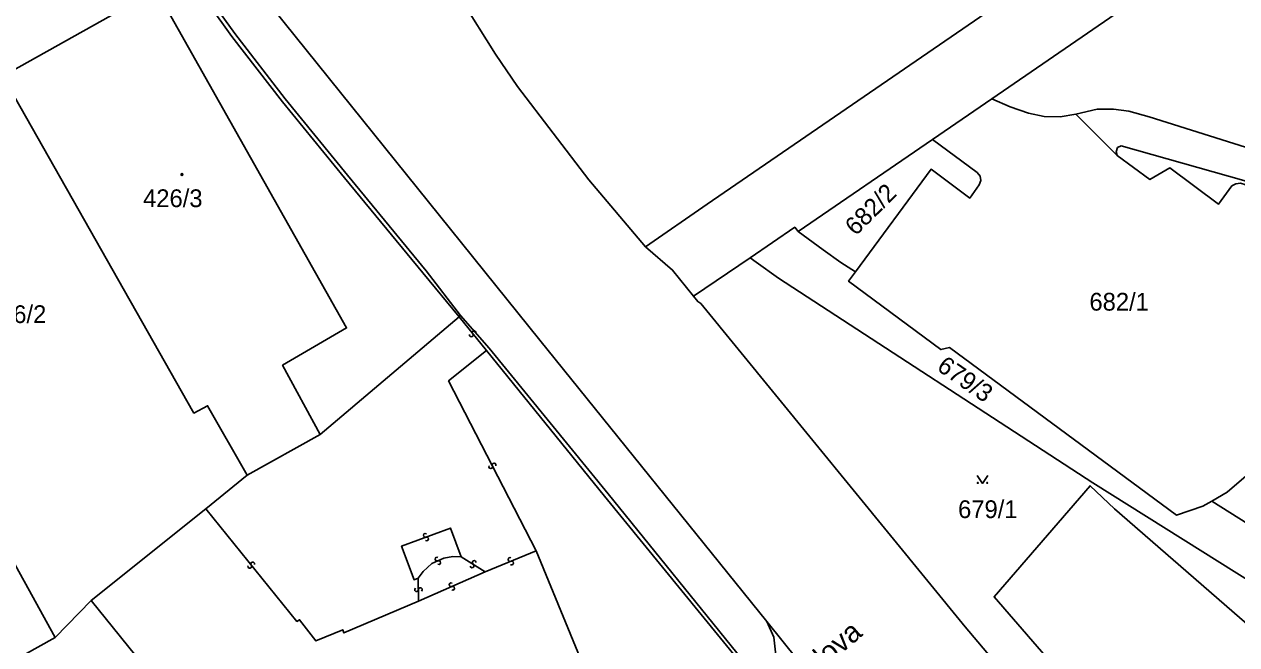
# Model space of a CAD drawing. Extents: x -600391 to -599491, y -1160176 to -1159402.
# Drawn here: x -599968.2 to -599852.1, y -1159892.6 to -1159833.2 of the extents above; entities that cross this region are included whole.
import ezdxf

# ---------------------------------------------------------------- set-up
doc = ezdxf.new("R2010")
doc.units = 0
for name, color, linetype in [('Level 1', 7, 'Continuous'), ('Level 11', 7, 'Continuous'), ('Level 13', 7, 'Continuous'), ('Level 3', 7, 'Continuous'), ('Level 4', 7, 'Continuous'), ('Level 5', 7, 'Continuous')]:
    doc.layers.add(name, color=color, linetype=linetype)

msp = doc.modelspace()

# ---------------------------------------------------------------- linework, layer by layer
at = {"layer": 'Level 1'}
for points in [[(-599768.64, -1159758.53), (-599823.19, -1159795.64), (-599855.6, -1159818.02), (-599902.81, -1159850.42), (-599908.7, -1159854.48)], [(-599799.17, -1159787.88), (-599875.57, -1159840.32)], [(-599969.81, -1159791.33), (-599965.81, -1159796.89), (-599962.94, -1159801.35), (-599952.01, -1159820.99), (-599945.39, -1159830.39), (-599918.8, -1159863.43), (-599897.08, -1159890.32)], [(-599965.94, -1159806.1), (-599959.01, -1159817.68), (-599956.44, -1159821.88), (-599954.36, -1159825.07), (-599952.31, -1159828.08), (-599948.01, -1159834.08), (-599943.17, -1159840.34), (-599937.21, -1159847.64), (-599929.7, -1159856.77), (-599926.4, -1159861.06)], [(-599969.46, -1159837.75), (-599955.55, -1159829.92), (-599955.01, -1159830.88)], [(-599773.09, -1160009.38), (-599799.04, -1159987.23), (-599829.62, -1159961.28), (-599837.47, -1159954.27), (-599840.96, -1159951.06), (-599849.35, -1159942.91), (-599851.83, -1159940.43), (-599873.22, -1159917.84), (-599880.94, -1159909.13), (-599886.42, -1159902.9), (-599888.35, -1159901.21), (-599897.08, -1159890.32), (-599918.8, -1159863.43), (-599945.39, -1159830.39)], [(-599926.33, -1159830.8), (-599923.06, -1159836.05), (-599920.96, -1159839.14), (-599914.12, -1159848.08), (-599908.7, -1159854.48)], [(-599954.42, -1159831.92), (-599937.3, -1159862.25), (-599943.43, -1159865.82), (-599939.83, -1159872.43)], [(-599946.83, -1159876.34), (-599950.61, -1159869.69), (-599951.91, -1159870.4), (-599970.19, -1159838.15)], [(-599875.57, -1159840.32), (-599881.23, -1159844.21)], [(-599875.57, -1159840.32), (-599873.8, -1159841.11), (-599872.05, -1159841.69), (-599870.55, -1159842.01), (-599869.03, -1159842.04), (-599867.53, -1159841.81)], [(-599867.53, -1159841.81), (-599865.48, -1159841.33), (-599863.93, -1159841.32), (-599862.44, -1159841.52), (-599860.49, -1159842.06), (-599836.82, -1159849.52), (-599826.2, -1159851.6)], [(-599867.53, -1159841.81), (-599863.56, -1159845.75)], [(-599881.23, -1159844.21), (-599894.08, -1159853.03)], [(-599888.62, -1159856.89), (-599881.38, -1159847.06), (-599877.68, -1159849.83), (-599876.76, -1159848.55), (-599876.62, -1159848.15), (-599876.68, -1159847.73), (-599876.95, -1159847.39), (-599881.23, -1159844.21)], [(-599802.37, -1159876.87), (-599802.48, -1159874.63), (-599829.11, -1159854.91), (-599837.75, -1159852.34), (-599851.45, -1159848.13), (-599863.2, -1159844.81), (-599863.52, -1159844.99), (-599863.67, -1159845.39), (-599863.56, -1159845.75)], [(-599863.56, -1159845.75), (-599860.44, -1159848.04), (-599858.54, -1159846.94), (-599853.86, -1159850.39), (-599852.6, -1159848.66), (-599852.21, -1159848.45), (-599851.77, -1159848.41), (-599851.35, -1159848.54), (-599839.41, -1159857.34), (-599842.17, -1159861.08), (-599842.4, -1159861.52), (-599842.63, -1159862.31), (-599842.74, -1159863.13), (-599843.22, -1159865.12), (-599844.16, -1159866.95), (-599850.99, -1159876.22), (-599853.03, -1159877.96), (-599854.51, -1159878.82)], [(-599965.19, -1159891.85), (-599971.16, -1159881.07), (-599969.64, -1159880.25), (-599987.48, -1159847.92)], [(-599898.7, -1159855.54), (-599894.42, -1159852.62), (-599894.08, -1159853.03)], [(-599888.62, -1159856.89), (-599890.01, -1159855.98), (-599891.71, -1159854.76), (-599894.08, -1159853.03)], [(-599908.7, -1159854.48), (-599906.11, -1159856.71), (-599904.11, -1159859.22)], [(-599904.11, -1159859.22), (-599898.7, -1159855.54)], [(-599898.7, -1159855.54), (-599898.1, -1159855.94), (-599895.97, -1159857.5), (-599865.88, -1159877.06), (-599843.46, -1159891.13)], [(-599854.51, -1159878.82), (-599855.36, -1159879.3), (-599857.89, -1159880.17), (-599879.62, -1159864.12), (-599880.43, -1159864.32), (-599889.27, -1159857.78), (-599888.62, -1159856.89)], [(-599904.11, -1159859.22), (-599903.7, -1159859.73), (-599903.4, -1159859.92), (-599878.1, -1159890.84), (-599872.76, -1159897.2), (-599868.72, -1159901.82), (-599863.32, -1159907.89), (-599859.78, -1159911.65), (-599855.8, -1159915.94), (-599848.61, -1159923.35), (-599842.97, -1159928.9)], [(-599939.83, -1159872.43), (-599926.54, -1159861.18)], [(-599926.54, -1159861.18), (-599926.4, -1159861.06)], [(-599899.43, -1159893.99), (-599912.29, -1159878.13), (-599923.65, -1159864.17), (-599926.4, -1159861.06)], [(-599946.83, -1159876.34), (-599939.83, -1159872.43)], [(-599950.79, -1159879.55), (-599946.83, -1159876.34)], [(-599838.86, -1159923.6), (-599861.36, -1159902.83), (-599866.69, -1159897.96), (-599875.35, -1159887.96), (-599866.16, -1159877.35), (-599863.83, -1159879.55), (-599846.25, -1159894.82), (-599845.04, -1159893.23)], [(-599961.76, -1159888.32), (-599950.79, -1159879.55)], [(-599850.19, -1159881.54), (-599854.51, -1159878.82)], [(-599965.19, -1159891.85), (-599961.76, -1159888.32)], [(-599888.35, -1159901.21), (-599897.08, -1159890.32)], [(-599973.76, -1159893.33), (-599972.37, -1159895.85), (-599965.19, -1159891.85)]]:
    msp.add_lwpolyline(points, dxfattribs=at)
at = {"layer": 'Level 13'}
for centre, start, end in [((-599925.38, -1159862.91), 166.0117, 38.6017), ((-599925.1, -1159862.69), 346.2261, 218.3241), ((-599923.19, -1159875.36), 334.4381, 207.0281), ((-599923.51, -1159875.52), 154.6525, 26.7505), ((-599929.77, -1159882.09), 57.6999, 289.7979), ((-599929.65, -1159882.43), 237.4854, 110.0754), ((-599928.65, -1159884.36), 62.0835, 294.1815), ((-599925.09, -1159884.69), 5.0971, 237.1951), ((-599921.67, -1159884.4), 59.6172, 291.7152), ((-599946.57, -1159885.06), 166.186, 38.776), ((-599946.29, -1159884.83), 346.4004, 218.4984), ((-599928.49, -1159884.7), 241.8691, 114.4591), ((-599925.29, -1159885.01), 184.8826, 57.4726), ((-599921.53, -1159884.74), 239.4027, 111.9927), ((-599927.3, -1159886.81), 61.2851, 293.383), ((-599930.61, -1159887.29), 128.4144, 0.5124), ((-599930.25, -1159887.29), 308.1999, 180.7899), ((-599927.16, -1159887.15), 241.0706, 113.6606)]:
    msp.add_arc(centre, 0.184, start, end, dxfattribs=at)
at = {"layer": 'Level 3'}
for points in [[(-599966.3, -1159806.31), (-599959.33, -1159817.89), (-599956.73, -1159822.1), (-599954.63, -1159825.35), (-599952.63, -1159828.28), (-599948.3, -1159834.36), (-599943.45, -1159840.61), (-599937.51, -1159847.9), (-599930, -1159856.97), (-599926.54, -1159861.18)], [(-599926.54, -1159861.18), (-599923.93, -1159864.42)], [(-599923.93, -1159864.42), (-599912.61, -1159878.33), (-599899.66, -1159894.2), (-599899.47, -1159894.52), (-599899.39, -1159894.94), (-599899.46, -1159895.33), (-599899.59, -1159895.61), (-599899.8, -1159895.87), (-599900.08, -1159896.05), (-599927.16, -1159918.2), (-599934.7, -1159908.99)], [(-599919.16, -1159883.57), (-599927.54, -1159867.32), (-599923.93, -1159864.42)], [(-599950.79, -1159879.55), (-599942.06, -1159890.32), (-599941.8, -1159890.17), (-599940.26, -1159892.19), (-599937.67, -1159891.12), (-599937.56, -1159891.43), (-599930.41, -1159888.39)], [(-599930.45, -1159886.19), (-599930.84, -1159886.33), (-599932.04, -1159883.12), (-599927.37, -1159881.39), (-599926.33, -1159884.13)], [(-599919.16, -1159883.57), (-599913.77, -1159896.69), (-599933.46, -1159904.8)], [(-599930.45, -1159886.19), (-599929.99, -1159885.56), (-599929.14, -1159884.79), (-599928.01, -1159884.27), (-599927.13, -1159884.11), (-599926.33, -1159884.13)], [(-599926.33, -1159884.13), (-599924.05, -1159885.57)], [(-599924.05, -1159885.57), (-599919.16, -1159883.57)], [(-599930.41, -1159888.39), (-599924.05, -1159885.57)], [(-599930.41, -1159888.39), (-599930.45, -1159886.19)], [(-599963.86, -1159920.16), (-599961.23, -1159916.15), (-599959.88, -1159914.2), (-599952.41, -1159903.03), (-599951.32, -1159903.66), (-599950.53, -1159902.39), (-599950.7, -1159900.21), (-599951.8, -1159898.9), (-599952.65, -1159899.58), (-599961.76, -1159888.32)], [(-599897.08, -1159890.32), (-599896.43, -1159891.82), (-599896.27, -1159893.25), (-599896.74, -1159895.4), (-599897.38, -1159896.51)]]:
    msp.add_lwpolyline(points, dxfattribs=at)
at = {"layer": 'Level 5'}
msp.add_lwpolyline([(-599876.95, -1159876.37), (-599876.45, -1159877.12), (-599875.95, -1159876.37)], dxfattribs=at)
for centre, radius in [((-599953.06, -1159847.57), 0.09), ((-599953.06, -1159847.57), 0.0521), ((-599876.9, -1159877.07), 0.05), ((-599876, -1159877.07), 0.05)]:
    msp.add_circle(centre, radius, dxfattribs=at)

# ---------------------------------------------------------------- texts
at = {"layer": 'Level 11'}
msp.add_text('Klácelova', height=2, rotation=40.5315, dxfattribs=at).set_placement((-599896.64, -1159899.15))
at = {"layer": 'Level 4'}
for s, rotation, p in [('682/2', 44.8, (-599888.59, -1159853.5)), ('679/3', 325.4, (-599880.92, -1159866.22))]:
    msp.add_text(s, height=1.7, rotation=rotation, dxfattribs=at).set_placement(p)
for s, p in [('426/3', (-599956.78, -1159850.69)), ('682/1', (-599866.22, -1159860.59)), ('426/2', (-599971.73, -1159861.78)), ('679/1', (-599878.79, -1159880.44))]:
    msp.add_text(s, height=1.7, dxfattribs=at).set_placement(p)

doc.saveas('drawing.dxf')
